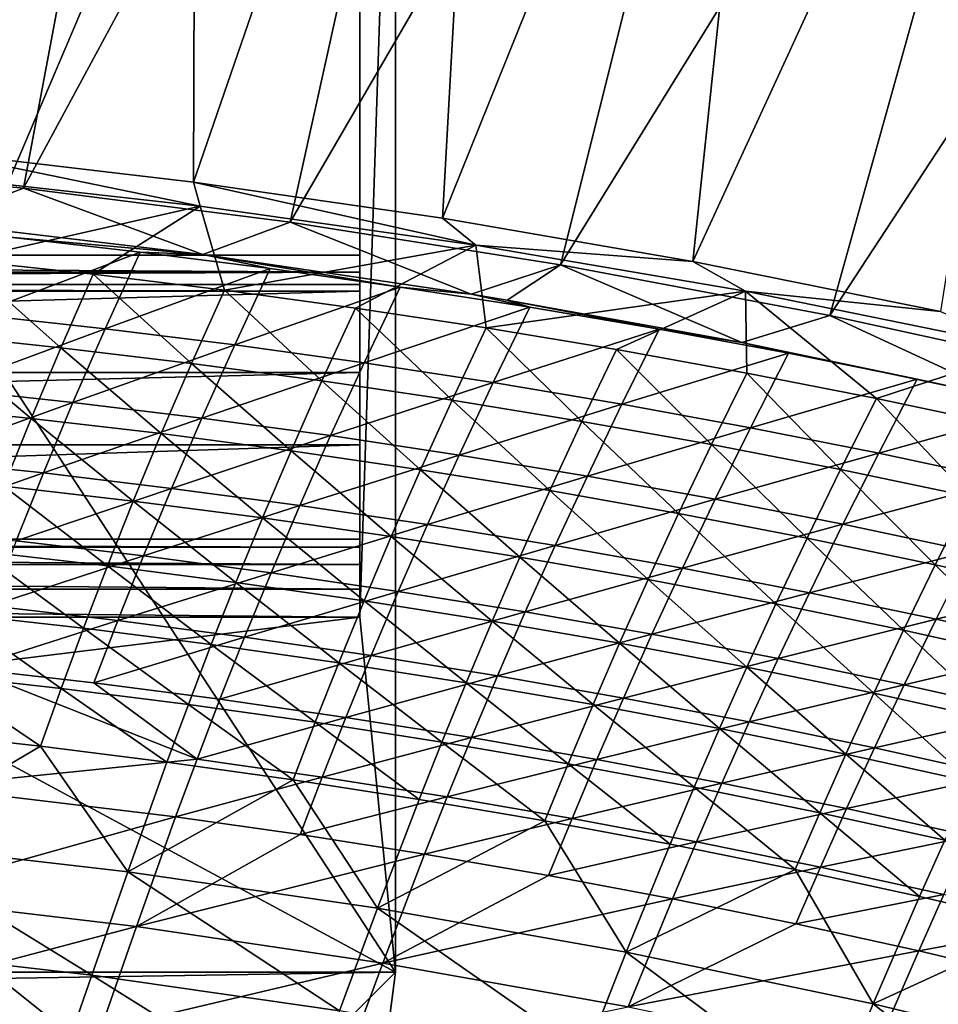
# Model space of a CAD drawing. Header units: metres. Extents: x 0 to 1400, y -1400 to 0.
# Tile 299 of 346: x 927 to 979, y -110 to -55. Entities that reach past the tile are written whole.
import ezdxf

# ---------------------------------------------------------------- set-up
doc = ezdxf.new("R2010")
doc.units = ezdxf.units.M

msp = doc.modelspace()

# ---------------------------------------------------------------- linework, layer by layer
at = {"layer": 'None'}
for points in [[(937.135986, -13.399446, -3), (922.575256, -62.424107, -32.129532), (920.514526, -11.734218, -3)], [(911.868896, -62.922958, -29.544449), (936.909119, -14.152548), (920.306152, -12.493163)], [(936.972961, -64.114769, -32.129433), (922.575256, -62.424107, -32.129532), (937.135986, -13.399446, -3)], [(953.703369, -15.536713, -3), (936.972961, -64.114769, -32.129433), (937.135986, -13.399446, -3)], [(911.868896, -62.922958, -29.544449), (927.467468, -64.455734, -29.544348), (936.909119, -14.152548)], [(927.467468, -64.455734, -29.544348), (953.458191, -16.283445), (936.909119, -14.152548)], [(950.874939, -66.133293, -32.129333), (936.972961, -64.114769, -32.129433), (953.703369, -15.536713, -3)], [(970.201721, -18.153755, -3), (950.874939, -66.133293, -32.129333), (953.703369, -15.536713, -3)], [(927.467468, -64.455734, -29.544348), (942.374451, -66.361099, -29.544243), (953.458191, -16.283445)], [(942.374451, -66.361099, -29.544243), (969.938416, -18.893616), (953.458191, -16.283445)], [(964.867859, -68.556343, -32.129227), (950.874939, -66.133293, -32.129333), (970.201721, -18.153755, -3)], [(986.615417, -21.257874, -3), (964.867859, -68.556343, -32.129227), (970.201721, -18.153755, -3)], [(942.374451, -66.361099, -29.544243), (957.481506, -68.742455, -29.54413), (969.938416, -18.893616)], [(957.481506, -68.742455, -29.54413), (986.334167, -21.99036), (969.938416, -18.893616)], [(978.711731, -71.346375, -32.129116), (964.867859, -68.556343, -32.129227), (986.615417, -21.257874, -3)], [(957.481506, -68.742455, -29.54413), (972.526062, -71.573654, -29.544014), (986.334167, -21.99036)], [(972.526062, -71.573654, -29.544014), (1002.628906, -25.58049), (986.334167, -21.99036)], [(972.526062, -71.573654, -29.544014), (986.843689, -74.702553, -29.5439), (1002.628906, -25.58049)], [(922.575256, -62.424107, -32.129532), (937.34552, -65.459076, -32.844788), (922.584106, -63.804264, -32.844315)], [(922.575256, -62.424107, -32.129532), (936.972961, -64.114769, -32.129433), (937.34552, -65.459076, -32.844788)], [(911.868896, -62.922958, -29.544449), (922.437561, -66.378212, -30.959003), (927.467468, -64.455734, -29.544348)], [(922.584106, -63.804264, -32.844315), (937.34552, -65.459076, -32.844788), (924.019775, -68.472237, -60.654423)], [(936.972961, -64.114769, -32.129433), (952.74762, -67.634033, -32.845264), (937.34552, -65.459076, -32.844788)], [(936.972961, -64.114769, -32.129433), (950.874939, -66.133293, -32.129333), (952.74762, -67.634033, -32.845264)], [(922.437561, -66.378212, -30.959003), (937.489136, -68.164604, -30.957609), (927.467468, -64.455734, -29.544348)], [(927.467468, -64.455734, -29.544348), (937.489136, -68.164604, -30.957609), (942.374451, -66.361099, -29.544243)], [(937.34552, -65.459076, -32.844788), (931.367004, -69.265724, -60.653202), (924.019775, -68.472237, -60.654423)], [(931.367004, -69.265724, -60.653202), (937.34552, -65.459076, -32.844788), (938.701111, -70.161659, -60.651997)], [(937.34552, -65.459076, -32.844788), (952.74762, -67.634033, -32.845264), (938.701111, -70.161659, -60.651997)], [(922.437561, -66.378212, -30.959003), (926.711609, -67.200882, -32.349281), (937.489136, -68.164604, -30.957609)], [(937.489136, -68.164604, -30.957609), (952.485901, -70.389977, -30.955904), (942.374451, -66.361099, -29.544243)], [(942.374451, -66.361099, -29.544243), (952.485901, -70.389977, -30.955904), (957.481506, -68.742455, -29.54413)], [(950.874939, -66.133293, -32.129333), (964.867859, -68.556343, -32.129227), (952.74762, -67.634033, -32.845264)], [(933.991455, -68.026733, -32.349415), (926.711609, -67.200882, -32.349281), (924.791443, -71.515297, -60.180077)], [(926.711609, -67.200882, -32.349281), (933.991455, -68.026733, -32.349415), (937.489136, -68.164604, -30.957609)], [(938.701111, -70.161659, -60.651997), (952.74762, -67.634033, -32.845264), (946.020935, -71.161072, -60.650799)], [(952.74762, -67.634033, -32.845264), (953.325012, -72.264992, -60.649612), (946.020935, -71.161072, -60.650799)], [(952.74762, -67.634033, -32.845264), (964.867859, -68.556343, -32.129227), (967.81897, -70.220451, -32.845451)], [(952.74762, -67.634033, -32.845264), (967.81897, -70.220451, -32.845451), (953.325012, -72.264992, -60.649612)], [(932.03833, -72.316689, -60.178883), (933.991455, -68.026733, -32.349415), (924.791443, -71.515297, -60.180077)], [(933.991455, -68.026733, -32.349415), (932.03833, -72.316689, -60.178883), (941.261414, -68.953407, -32.349556)], [(937.489136, -68.164604, -30.957609), (933.991455, -68.026733, -32.349415), (941.261414, -68.953407, -32.349556)], [(952.485901, -70.389977, -30.955904), (937.489136, -68.164604, -30.957609), (948.519714, -69.981796, -32.349701)], [(937.489136, -68.164604, -30.957609), (941.261414, -68.953407, -32.349556), (948.519714, -69.981796, -32.349701)], [(924.019775, -68.472237, -60.654423), (929.565247, -73.379349, -88.50087), (922.252563, -72.607719, -88.503578)], [(924.019775, -68.472237, -60.654423), (931.367004, -69.265724, -60.653202), (929.565247, -73.379349, -88.50087)], [(952.485901, -70.389977, -30.955904), (954.49884, -70.723083, -30.95565), (957.481506, -68.742455, -29.54413)], [(957.481506, -68.742455, -29.54413), (954.49884, -70.723083, -30.95565), (967.599976, -73.092377, -30.953892)], [(957.481506, -68.742455, -29.54413), (967.599976, -73.092377, -30.953892), (972.526062, -71.573654, -29.544014)], [(964.867859, -68.556343, -32.129227), (978.711731, -71.346375, -32.129116), (967.81897, -70.220451, -32.845451)], [(931.367004, -69.265724, -60.653202), (936.86499, -74.253105, -88.498169), (929.565247, -73.379349, -88.50087)], [(931.367004, -69.265724, -60.653202), (938.701111, -70.161659, -60.651997), (936.86499, -74.253105, -88.498169)], [(941.261414, -68.953407, -32.349556), (932.03833, -72.316689, -60.178883), (939.275513, -73.218552, -60.177692)], [(948.519714, -69.981796, -32.349701), (941.261414, -68.953407, -32.349556), (939.275513, -73.218552, -60.177692)], [(938.701111, -70.161659, -60.651997), (944.150635, -75.230034, -88.495491), (936.86499, -74.253105, -88.498169)], [(938.701111, -70.161659, -60.651997), (946.020935, -71.161072, -60.650799), (944.150635, -75.230034, -88.495491)], [(948.519714, -69.981796, -32.349701), (939.275513, -73.218552, -60.177692), (946.501343, -74.221809, -60.176514)], [(955.764587, -71.112793, -32.349857), (948.519714, -69.981796, -32.349701), (946.501343, -74.221809, -60.176514)], [(952.485901, -70.389977, -30.955904), (948.519714, -69.981796, -32.349701), (955.764587, -71.112793, -32.349857)], [(954.49884, -70.723083, -30.95565), (952.485901, -70.389977, -30.955904), (955.764587, -71.112793, -32.349857)], [(967.81897, -70.220451, -32.845451), (960.612122, -73.474457, -60.648441), (953.325012, -72.264992, -60.649612)], [(967.81897, -70.220451, -32.845451), (967.880981, -74.790489, -60.647285), (960.612122, -73.474457, -60.648441)], [(967.81897, -70.220451, -32.845451), (978.711731, -71.346375, -32.129116), (983.623474, -73.4384, -32.845348)], [(983.623474, -73.4384, -32.845348), (975.130188, -76.214142, -60.646145), (967.81897, -70.220451, -32.845451)], [(975.130188, -76.214142, -60.646145), (967.880981, -74.790489, -60.647285), (967.81897, -70.220451, -32.845451)], [(967.599976, -73.092377, -30.953892), (954.49884, -70.723083, -30.95565), (962.994202, -72.347267, -32.350018)], [(954.49884, -70.723083, -30.95565), (955.764587, -71.112793, -32.349857), (962.994202, -72.347267, -32.350018)], [(923.026489, -75.650352, -88.047272), (932.03833, -72.316689, -60.178883), (924.791443, -71.515297, -60.180077)], [(946.020935, -71.161072, -60.650799), (951.420715, -76.311172, -88.492821), (944.150635, -75.230034, -88.495491)], [(946.020935, -71.161072, -60.650799), (953.325012, -72.264992, -60.649612), (951.420715, -76.311172, -88.492821)], [(955.764587, -71.112793, -32.349857), (946.501343, -74.221809, -60.176514), (953.713867, -75.327339, -60.175346)], [(962.994202, -72.347267, -32.350018), (955.764587, -71.112793, -32.349857), (953.713867, -75.327339, -60.175346)], [(967.599976, -73.092377, -30.953892), (982.622009, -76.244377, -30.9517), (972.526062, -71.573654, -29.544014)], [(972.526062, -71.573654, -29.544014), (982.622009, -76.244377, -30.9517), (986.843689, -74.702553, -29.5439)], [(920.629639, -76.572983, -116.381935), (922.252563, -72.607719, -88.503578), (927.906738, -77.325417, -116.378075)], [(922.252563, -72.607719, -88.503578), (929.565247, -73.379349, -88.50087), (927.906738, -77.325417, -116.378075)], [(932.03833, -72.316689, -60.178883), (923.026489, -75.650352, -88.047272), (930.239014, -76.430168, -88.044449)], [(939.275513, -73.218552, -60.177692), (932.03833, -72.316689, -60.178883), (930.239014, -76.430168, -88.044449)], [(953.325012, -72.264992, -60.649612), (958.674011, -77.497559, -88.490181), (951.420715, -76.311172, -88.492821)], [(953.325012, -72.264992, -60.649612), (960.612122, -73.474457, -60.648441), (958.674011, -77.497559, -88.490181)], [(953.713867, -75.327339, -60.175346), (960.911377, -76.536041, -60.174191), (962.994202, -72.347267, -32.350018)], [(960.911377, -76.536041, -60.174191), (970.206604, -73.686096, -32.350185), (962.994202, -72.347267, -32.350018)], [(962.994202, -72.347267, -32.350018), (970.206604, -73.686096, -32.350185), (967.599976, -73.092377, -30.953892)], [(970.206604, -73.686096, -32.350185), (977.400024, -75.130157, -32.350361), (967.599976, -73.092377, -30.953892)], [(967.599976, -73.092377, -30.953892), (977.400024, -75.130157, -32.350361), (982.622009, -76.244377, -30.9517)], [(927.906738, -77.325417, -116.378075), (929.565247, -73.379349, -88.50087), (935.171143, -78.17968, -116.374222)], [(929.565247, -73.379349, -88.50087), (936.86499, -74.253105, -88.498169), (935.171143, -78.17968, -116.374222)], [(939.275513, -73.218552, -60.177692), (930.239014, -76.430168, -88.044449), (937.442078, -77.310143, -88.041634)], [(946.501343, -74.221809, -60.176514), (939.275513, -73.218552, -60.177692), (937.442078, -77.310143, -88.041634)], [(960.612122, -73.474457, -60.648441), (965.909119, -78.790253, -88.487564), (958.674011, -77.497559, -88.490181)], [(967.880981, -74.790489, -60.647285), (965.909119, -78.790253, -88.487564), (960.612122, -73.474457, -60.648441)], [(970.206604, -73.686096, -32.350185), (960.911377, -76.536041, -60.174191), (968.091858, -77.848793, -60.173046)], [(977.400024, -75.130157, -32.350361), (970.206604, -73.686096, -32.350185), (968.091858, -77.848793, -60.173046)], [(982.358521, -77.746429, -60.645023), (975.130188, -76.214142, -60.646145), (983.623474, -73.4384, -32.845348)], [(935.171143, -78.17968, -116.374222), (936.86499, -74.253105, -88.498169), (942.421509, -79.136826, -116.370399)], [(936.86499, -74.253105, -88.498169), (944.150635, -75.230034, -88.495491), (942.421509, -79.136826, -116.370399)], [(946.501343, -74.221809, -60.176514), (937.442078, -77.310143, -88.041634), (944.63385, -78.291199, -88.038826)], [(953.713867, -75.327339, -60.175346), (946.501343, -74.221809, -60.176514), (944.63385, -78.291199, -88.038826)], [(965.909119, -78.790253, -88.487564), (967.880981, -74.790489, -60.647285), (973.124817, -80.190285, -88.48497)], [(967.880981, -74.790489, -60.647285), (975.130188, -76.214142, -60.646145), (973.124817, -80.190285, -88.48497)], [(942.421509, -79.136826, -116.370399), (944.150635, -75.230034, -88.495491), (949.656433, -80.197906, -116.3666)], [(944.150635, -75.230034, -88.495491), (951.420715, -76.311172, -88.492821), (949.656433, -80.197906, -116.3666)], [(944.63385, -78.291199, -88.038826), (951.8125, -79.374229, -88.036018), (953.713867, -75.327339, -60.175346)], [(951.8125, -79.374229, -88.036018), (960.911377, -76.536041, -60.174191), (953.713867, -75.327339, -60.175346)], [(968.091858, -77.848793, -60.173046), (975.25354, -79.266495, -60.171913), (977.400024, -75.130157, -32.350361)], [(975.25354, -79.266495, -60.171913), (984.572571, -76.680321, -32.35054), (977.400024, -75.130157, -32.350361)], [(977.400024, -75.130157, -32.350361), (984.572571, -76.680321, -32.35054), (982.622009, -76.244377, -30.9517)], [(930.239014, -76.430168, -88.044449), (923.026489, -75.650352, -88.047272), (921.404907, -79.614792, -115.942528)], [(930.239014, -76.430168, -88.044449), (921.404907, -79.614792, -115.942528), (928.582031, -80.375694, -115.938461)], [(937.442078, -77.310143, -88.041634), (930.239014, -76.430168, -88.044449), (928.582031, -80.375694, -115.938461)], [(949.656433, -80.197906, -116.3666), (951.420715, -76.311172, -88.492821), (956.874695, -81.363968, -116.362823)], [(951.420715, -76.311172, -88.492821), (958.674011, -77.497559, -88.490181), (956.874695, -81.363968, -116.362823)], [(973.124817, -80.190285, -88.48497), (975.130188, -76.214142, -60.646145), (980.319763, -81.698708, -88.482414)], [(975.130188, -76.214142, -60.646145), (982.358521, -77.746429, -60.645023), (980.319763, -81.698708, -88.482414)], [(927.906738, -77.325417, -116.378075), (926.379456, -81.113052, -144.280396), (920.629639, -76.572983, -116.381935)], [(960.911377, -76.536041, -60.174191), (951.8125, -79.374229, -88.036018), (958.976257, -80.560143, -88.033226)], [(968.091858, -77.848793, -60.173046), (960.911377, -76.536041, -60.174191), (958.976257, -80.560143, -88.033226)], [(975.25354, -79.266495, -60.171913), (982.394531, -80.790039, -60.170795), (984.572571, -76.680321, -32.35054)], [(927.906738, -77.325417, -116.378075), (933.607788, -81.95018, -144.275711), (926.379456, -81.113052, -144.280396)], [(933.607788, -81.95018, -144.275711), (927.906738, -77.325417, -116.378075), (935.171143, -78.17968, -116.374222)], [(937.442078, -77.310143, -88.041634), (928.582031, -80.375694, -115.938461), (935.749756, -81.236465, -115.93438)], [(944.63385, -78.291199, -88.038826), (937.442078, -77.310143, -88.041634), (935.749756, -81.236465, -115.93438)], [(956.874695, -81.363968, -116.362823), (958.674011, -77.497559, -88.490181), (964.07489, -82.636063, -116.359085)], [(958.674011, -77.497559, -88.490181), (965.909119, -78.790253, -88.487564), (964.07489, -82.636063, -116.359085)], [(958.976257, -80.560143, -88.033226), (966.123169, -81.849823, -88.030441), (968.091858, -77.848793, -60.173046)], [(966.123169, -81.849823, -88.030441), (975.25354, -79.266495, -60.171913), (968.091858, -77.848793, -60.173046)], [(940.822144, -82.889923, -144.271072), (933.607788, -81.95018, -144.275711), (935.171143, -78.17968, -116.374222)], [(935.171143, -78.17968, -116.374222), (942.421509, -79.136826, -116.370399), (940.822144, -82.889923, -144.271072)], [(935.749756, -81.236465, -115.93438), (942.906311, -82.198036, -115.930305), (944.63385, -78.291199, -88.038826)], [(942.906311, -82.198036, -115.930305), (951.8125, -79.374229, -88.036018), (944.63385, -78.291199, -88.038826)], [(942.421509, -79.136826, -116.370399), (948.021179, -83.933334, -144.266449), (940.822144, -82.889923, -144.271072)], [(948.021179, -83.933334, -144.266449), (942.421509, -79.136826, -116.370399), (949.656433, -80.197906, -116.3666)], [(964.07489, -82.636063, -116.359085), (965.909119, -78.790253, -88.487564), (971.255737, -84.015244, -116.355385)], [(965.909119, -78.790253, -88.487564), (973.124817, -80.190285, -88.48497), (971.255737, -84.015244, -116.355385)], [(928.582031, -80.375694, -115.938461), (921.404907, -79.614792, -115.942528), (919.914307, -83.418159, -143.861557)], [(951.8125, -79.374229, -88.036018), (942.906311, -82.198036, -115.930305), (950.049866, -83.261307, -115.926239)], [(958.976257, -80.560143, -88.033226), (951.8125, -79.374229, -88.036018), (950.049866, -83.261307, -115.926239)], [(973.251343, -83.244179, -88.027679), (975.25354, -79.266495, -60.171913), (966.123169, -81.849823, -88.030441)], [(982.394531, -80.790039, -60.170795), (975.25354, -79.266495, -60.171913), (973.251343, -83.244179, -88.027679)], [(955.203552, -85.081467, -144.261871), (948.021179, -83.933334, -144.266449), (949.656433, -80.197906, -116.3666)], [(949.656433, -80.197906, -116.3666), (956.874695, -81.363968, -116.362823), (955.203552, -85.081467, -144.261871)], [(971.255737, -84.015244, -116.355385), (973.124817, -80.190285, -88.48497), (978.415894, -85.502556, -116.35173)], [(973.124817, -80.190285, -88.48497), (980.319763, -81.698708, -88.482414), (978.415894, -85.502556, -116.35173)], [(928.582031, -80.375694, -115.938461), (919.914307, -83.418159, -143.861557), (927.055359, -84.162476, -143.856598)], [(935.749756, -81.236465, -115.93438), (928.582031, -80.375694, -115.938461), (927.055359, -84.162476, -143.856598)], [(950.049866, -83.261307, -115.926239), (957.178589, -84.427177, -115.922188), (958.976257, -80.560143, -88.033226)], [(957.178589, -84.427177, -115.922188), (966.123169, -81.849823, -88.030441), (958.976257, -80.560143, -88.033226)], [(980.35907, -84.744095, -88.024933), (982.394531, -80.790039, -60.170795), (973.251343, -83.244179, -88.027679)], [(926.379456, -81.113052, -144.280396), (932.162781, -85.573547, -172.198837), (924.970764, -84.751572, -172.204163)], [(933.607788, -81.95018, -144.275711), (932.162781, -85.573547, -172.198837), (926.379456, -81.113052, -144.280396)], [(927.055359, -84.162476, -143.856598), (934.187012, -85.006401, -143.851639), (935.749756, -81.236465, -115.93438)], [(934.187012, -85.006401, -143.851639), (942.906311, -82.198036, -115.930305), (935.749756, -81.236465, -115.93438)], [(956.874695, -81.363968, -116.362823), (962.36792, -86.335365, -144.257324), (955.203552, -85.081467, -144.261871)], [(956.874695, -81.363968, -116.362823), (964.07489, -82.636063, -116.359085), (962.36792, -86.335365, -144.257324)], [(939.340759, -86.497894, -172.193527), (932.162781, -85.573547, -172.198837), (933.607788, -81.95018, -144.275711)], [(939.340759, -86.497894, -172.193527), (933.607788, -81.95018, -144.275711), (940.822144, -82.889923, -144.271072)], [(966.123169, -81.849823, -88.030441), (957.178589, -84.427177, -115.922188), (964.290527, -85.696556, -115.918144)], [(973.251343, -83.244179, -88.027679), (966.123169, -81.849823, -88.030441), (964.290527, -85.696556, -115.918144)], [(978.415894, -85.502556, -116.35173), (980.319763, -81.698708, -88.482414), (985.554077, -87.099052, -116.348114)], [(942.906311, -82.198036, -115.930305), (934.187012, -85.006401, -143.851639), (941.307556, -85.950874, -143.84668)], [(950.049866, -83.261307, -115.926239), (942.906311, -82.198036, -115.930305), (941.307556, -85.950874, -143.84668)], [(946.503479, -87.52565, -172.188263), (939.340759, -86.497894, -172.193527), (940.822144, -82.889923, -144.271072)], [(940.822144, -82.889923, -144.271072), (948.021179, -83.933334, -144.266449), (946.503479, -87.52565, -172.188263)], [(962.36792, -86.335365, -144.257324), (964.07489, -82.636063, -116.359085), (969.513, -87.696098, -144.252838)], [(964.07489, -82.636063, -116.359085), (971.255737, -84.015244, -116.355385), (969.513, -87.696098, -144.252838)], [(941.307556, -85.950874, -143.84668), (948.415161, -86.99678, -143.841721), (950.049866, -83.261307, -115.926239)], [(948.415161, -86.99678, -143.841721), (957.178589, -84.427177, -115.922188), (950.049866, -83.261307, -115.926239)], [(973.251343, -83.244179, -88.027679), (964.290527, -85.696556, -115.918144), (971.383911, -87.07032, -115.914124)], [(980.35907, -84.744095, -88.024933), (973.251343, -83.244179, -88.027679), (971.383911, -87.07032, -115.914124)], [(925.64679, -87.799973, -171.79567), (934.187012, -85.006401, -143.851639), (927.055359, -84.162476, -143.856598)], [(948.021179, -83.933334, -144.266449), (953.649536, -88.657875, -172.183044), (946.503479, -87.52565, -172.188263)], [(953.649536, -88.657875, -172.183044), (948.021179, -83.933334, -144.266449), (955.203552, -85.081467, -144.261871)], [(969.513, -87.696098, -144.252838), (971.255737, -84.015244, -116.355385), (976.637451, -89.164711, -144.248383)], [(971.255737, -84.015244, -116.355385), (978.415894, -85.502556, -116.35173), (976.637451, -89.164711, -144.248383)], [(924.970764, -84.751572, -172.204163), (930.824036, -89.059036, -200.140656), (923.668335, -88.250542, -200.146484)], [(932.162781, -85.573547, -172.198837), (930.824036, -89.059036, -200.140656), (924.970764, -84.751572, -172.204163)], [(957.178589, -84.427177, -115.922188), (948.415161, -86.99678, -143.841721), (955.507935, -88.145027, -143.836792)], [(964.290527, -85.696556, -115.918144), (957.178589, -84.427177, -115.922188), (955.507935, -88.145027, -143.836792)], [(971.383911, -87.07032, -115.914124), (978.456848, -88.549385, -115.910133), (980.35907, -84.744095, -88.024933)], [(980.35907, -84.744095, -88.024933), (978.456848, -88.549385, -115.910133), (987.444336, -86.350479, -88.022209)], [(934.187012, -85.006401, -143.851639), (925.64679, -87.799973, -171.79567), (932.742065, -88.629051, -171.790009)], [(941.307556, -85.950874, -143.84668), (934.187012, -85.006401, -143.851639), (932.742065, -88.629051, -171.790009)], [(960.777649, -89.895622, -172.177872), (953.649536, -88.657875, -172.183044), (955.203552, -85.081467, -144.261871)], [(955.203552, -85.081467, -144.261871), (962.36792, -86.335365, -144.257324), (960.777649, -89.895622, -172.177872)], [(930.824036, -89.059036, -200.140656), (932.162781, -85.573547, -172.198837), (937.965759, -89.969643, -200.134857)], [(932.162781, -85.573547, -172.198837), (939.340759, -86.497894, -172.193527), (937.965759, -89.969643, -200.134857)], [(964.290527, -85.696556, -115.918144), (955.507935, -88.145027, -143.836792), (962.584045, -89.3965, -143.831863)], [(971.383911, -87.07032, -115.914124), (964.290527, -85.696556, -115.918144), (962.584045, -89.3965, -143.831863)], [(976.637451, -89.164711, -144.248383), (978.415894, -85.502556, -116.35173), (983.739929, -90.742256, -144.244003)], [(978.415894, -85.502556, -116.35173), (985.554077, -87.099052, -116.348114), (983.739929, -90.742256, -144.244003)], [(932.742065, -88.629051, -171.790009), (939.826233, -89.558434, -171.784348), (941.307556, -85.950874, -143.84668)], [(939.826233, -89.558434, -171.784348), (948.415161, -86.99678, -143.841721), (941.307556, -85.950874, -143.84668)], [(962.36792, -86.335365, -144.257324), (967.886414, -91.239944, -172.172745), (960.777649, -89.895622, -172.177872)], [(969.513, -87.696098, -144.252838), (967.886414, -91.239944, -172.172745), (962.36792, -86.335365, -144.257324)], [(987.444336, -86.350479, -88.022209), (978.456848, -88.549385, -115.910133), (985.507446, -90.134651, -115.906166)], [(937.965759, -89.969643, -200.134857), (939.340759, -86.497894, -172.193527), (945.092102, -90.983421, -200.129105)], [(945.092102, -90.983421, -200.129105), (939.340759, -86.497894, -172.193527), (946.503479, -87.52565, -172.188263)], [(948.415161, -86.99678, -143.841721), (939.826233, -89.558434, -171.784348), (946.8974, -90.588997, -171.778687)], [(955.507935, -88.145027, -143.836792), (948.415161, -86.99678, -143.841721), (946.8974, -90.588997, -171.778687)], [(969.641602, -90.752106, -143.826981), (971.383911, -87.07032, -115.914124), (962.584045, -89.3965, -143.831863)], [(978.456848, -88.549385, -115.910133), (971.383911, -87.07032, -115.914124), (969.641602, -90.752106, -143.826981)], [(932.742065, -88.629051, -171.790009), (925.64679, -87.799973, -171.79567), (924.344177, -91.297729, -199.752319)], [(952.201843, -92.101418, -200.123383), (945.092102, -90.983421, -200.129105), (946.503479, -87.52565, -172.188263)], [(946.503479, -87.52565, -172.188263), (953.649536, -88.657875, -172.183044), (952.201843, -92.101418, -200.123383)], [(974.974548, -92.691895, -172.167679), (967.886414, -91.239944, -172.172745), (969.513, -87.696098, -144.252838)], [(976.637451, -89.164711, -144.248383), (974.974548, -92.691895, -172.167679), (969.513, -87.696098, -144.252838)], [(923.668335, -88.250542, -200.146484), (929.57959, -92.415947, -228.098465), (922.459778, -91.619629, -228.10463)], [(930.824036, -89.059036, -200.140656), (929.57959, -92.415947, -228.098465), (923.668335, -88.250542, -200.146484)], [(955.507935, -88.145027, -143.836792), (946.8974, -90.588997, -171.778687), (953.953796, -91.721649, -171.773056)], [(962.584045, -89.3965, -143.831863), (955.507935, -88.145027, -143.836792), (953.953796, -91.721649, -171.773056)], [(976.678711, -92.212738, -143.822113), (978.456848, -88.549385, -115.910133), (969.641602, -90.752106, -143.826981)], [(978.456848, -88.549385, -115.910133), (976.678711, -92.212738, -143.822113), (985.507446, -90.134651, -115.906166)], [(924.344177, -91.297729, -199.752319), (931.403076, -92.113609, -199.746124), (932.742065, -88.629051, -171.790009)], [(936.685425, -93.314148, -228.092346), (929.57959, -92.415947, -228.098465), (930.824036, -89.059036, -200.140656)], [(930.824036, -89.059036, -200.140656), (937.965759, -89.969643, -200.134857), (936.685425, -93.314148, -228.092346)], [(931.403076, -92.113609, -199.746124), (939.826233, -89.558434, -171.784348), (932.742065, -88.629051, -171.790009)], [(953.649536, -88.657875, -172.183044), (959.293518, -93.324684, -200.117722), (952.201843, -92.101418, -200.123383)], [(959.293518, -93.324684, -200.117722), (953.649536, -88.657875, -172.183044), (960.777649, -89.895622, -172.177872)], [(939.826233, -89.558434, -171.784348), (931.403076, -92.113609, -199.746124), (938.450806, -93.029564, -199.739914)], [(946.8974, -90.588997, -171.778687), (939.826233, -89.558434, -171.784348), (938.450806, -93.029564, -199.739914)], [(962.584045, -89.3965, -143.831863), (953.953796, -91.721649, -171.773056), (960.993469, -92.957268, -171.767441)], [(969.641602, -90.752106, -143.826981), (962.584045, -89.3965, -143.831863), (960.993469, -92.957268, -171.767441)], [(982.04071, -94.252525, -172.162689), (974.974548, -92.691895, -172.167679), (976.637451, -89.164711, -144.248383)], [(983.739929, -90.742256, -144.244003), (982.04071, -94.252525, -172.162689), (976.637451, -89.164711, -144.248383)], [(937.965759, -89.969643, -200.134857), (943.775818, -94.315277, -228.086258), (936.685425, -93.314148, -228.092346)], [(937.965759, -89.969643, -200.134857), (945.092102, -90.983421, -200.129105), (943.775818, -94.315277, -228.086258)], [(966.365906, -94.654274, -200.112122), (959.293518, -93.324684, -200.117722), (960.777649, -89.895622, -172.177872)], [(960.777649, -89.895622, -172.177872), (967.886414, -91.239944, -172.172745), (966.365906, -94.654274, -200.112122)], [(985.507446, -90.134651, -115.906166), (976.678711, -92.212738, -143.822113), (983.693604, -93.779289, -143.817291)], [(946.8974, -90.588997, -171.778687), (938.450806, -93.029564, -199.739914), (945.485596, -94.046463, -199.733719)], [(953.953796, -91.721649, -171.773056), (946.8974, -90.588997, -171.778687), (945.485596, -94.046463, -199.733719)], [(969.641602, -90.752106, -143.826981), (960.993469, -92.957268, -171.767441), (968.014648, -94.296745, -171.761856)], [(976.678711, -92.212738, -143.822113), (969.641602, -90.752106, -143.826981), (968.014648, -94.296745, -171.761856)], [(922.00769, -97.912437, -255.70549), (937.169922, -96.373177, -227.710114), (924.344177, -91.297729, -199.752319)], [(937.169922, -96.373177, -227.710114), (931.403076, -92.113609, -199.746124), (924.344177, -91.297729, -199.752319)], [(945.092102, -90.983421, -200.129105), (950.849548, -95.42038, -228.080231), (943.775818, -94.315277, -228.086258)], [(950.849548, -95.42038, -228.080231), (945.092102, -90.983421, -200.129105), (952.201843, -92.101418, -200.123383)], [(967.886414, -91.239944, -172.172745), (973.417542, -96.09124, -200.106583), (966.365906, -94.654274, -200.112122)], [(967.886414, -91.239944, -172.172745), (974.974548, -92.691895, -172.167679), (973.417542, -96.09124, -200.106583)], [(922.459778, -91.619629, -228.10463), (928.417419, -95.653625, -256.06955), (921.332642, -94.868484, -256.075867)], [(929.57959, -92.415947, -228.098465), (928.417419, -95.653625, -256.06955), (922.459778, -91.619629, -228.10463)], [(953.953796, -91.721649, -171.773056), (945.485596, -94.046463, -199.733719), (952.505493, -95.165199, -199.727539)], [(960.993469, -92.957268, -171.767441), (953.953796, -91.721649, -171.773056), (952.505493, -95.165199, -199.727539)], [(928.417419, -95.653625, -256.06955), (929.57959, -92.415947, -228.098465), (935.488098, -96.540398, -256.063293)], [(929.57959, -92.415947, -228.098465), (936.685425, -93.314148, -228.092346), (935.488098, -96.540398, -256.063293)], [(938.450806, -93.029564, -199.739914), (931.403076, -92.113609, -199.746124), (937.169922, -96.373177, -227.710114)], [(957.905151, -96.630501, -228.074249), (950.849548, -95.42038, -228.080231), (952.201843, -92.101418, -200.123383)], [(952.201843, -92.101418, -200.123383), (959.293518, -93.324684, -200.117722), (957.905151, -96.630501, -228.074249)], [(968.014648, -94.296745, -171.761856), (975.015381, -95.740982, -171.756302), (976.678711, -92.212738, -143.822113)], [(976.678711, -92.212738, -143.822113), (975.015381, -95.740982, -171.756302), (983.693604, -93.779289, -143.817291)], [(960.993469, -92.957268, -171.767441), (952.505493, -95.165199, -199.727539), (959.508667, -96.386642, -199.72139)], [(968.014648, -94.296745, -171.761856), (960.993469, -92.957268, -171.767441), (959.508667, -96.386642, -199.72139)], [(973.417542, -96.09124, -200.106583), (974.974548, -92.691895, -172.167679), (980.447205, -97.636627, -200.10112)], [(974.974548, -92.691895, -172.167679), (982.04071, -94.252525, -172.162689), (980.447205, -97.636627, -200.10112)], [(935.488098, -96.540398, -256.063293), (936.685425, -93.314148, -228.092346), (942.543335, -97.529861, -256.057068)], [(936.685425, -93.314148, -228.092346), (943.775818, -94.315277, -228.086258), (942.543335, -97.529861, -256.057068)], [(945.485596, -94.046463, -199.733719), (938.450806, -93.029564, -199.739914), (937.169922, -96.373177, -227.710114)], [(959.293518, -93.324684, -200.117722), (964.941284, -97.946686, -228.068329), (957.905151, -96.630501, -228.074249)], [(964.941284, -97.946686, -228.068329), (959.293518, -93.324684, -200.117722), (966.365906, -94.654274, -200.112122)], [(945.485596, -94.046463, -199.733719), (937.169922, -96.373177, -227.710114), (944.168579, -97.377747, -227.703598)], [(952.505493, -95.165199, -199.727539), (945.485596, -94.046463, -199.733719), (944.168579, -97.377747, -227.703598)], [(983.693604, -93.779289, -143.817291), (975.015381, -95.740982, -171.756302), (981.993896, -97.290863, -171.750793)], [(943.775818, -94.315277, -228.086258), (949.581726, -98.623055, -256.050903), (942.543335, -97.529861, -256.057068)], [(943.775818, -94.315277, -228.086258), (950.849548, -95.42038, -228.080231), (949.581726, -98.623055, -256.050903)], [(966.493286, -97.711685, -199.715271), (968.014648, -94.296745, -171.761856), (959.508667, -96.386642, -199.72139)], [(971.956726, -99.369995, -228.062469), (964.941284, -97.946686, -228.068329), (966.365906, -94.654274, -200.112122)], [(966.365906, -94.654274, -200.112122), (973.417542, -96.09124, -200.106583), (971.956726, -99.369995, -228.062469)], [(975.015381, -95.740982, -171.756302), (968.014648, -94.296745, -171.761856), (966.493286, -97.711685, -199.715271)], [(928.417419, -95.653625, -256.06955), (919.272888, -101.044228, -312.04538), (921.332642, -94.868484, -256.075867)], [(952.505493, -95.165199, -199.727539), (944.168579, -97.377747, -227.703598), (951.152283, -98.48391, -227.697098)], [(959.508667, -96.386642, -199.72139), (952.505493, -95.165199, -199.727539), (951.152283, -98.48391, -227.697098)], [(919.272888, -101.044228, -312.04538), (928.417419, -95.653625, -256.06955), (933.295898, -102.674126, -312.033417)], [(928.417419, -95.653625, -256.06955), (935.488098, -96.540398, -256.063293), (933.295898, -102.674126, -312.033417)], [(950.849548, -95.42038, -228.080231), (956.601929, -99.821014, -256.0448), (949.581726, -98.623055, -256.050903)], [(956.601929, -99.821014, -256.0448), (950.849548, -95.42038, -228.080231), (957.905151, -96.630501, -228.074249)], [(973.457458, -99.141205, -199.709183), (975.015381, -95.740982, -171.756302), (966.493286, -97.711685, -199.715271)], [(975.015381, -95.740982, -171.756302), (973.457458, -99.141205, -199.709183), (981.993896, -97.290863, -171.750793)], [(973.417542, -96.09124, -200.106583), (978.949951, -100.901466, -228.056702), (971.956726, -99.369995, -228.062469)], [(973.417542, -96.09124, -200.106583), (980.447205, -97.636627, -200.10112), (978.949951, -100.901466, -228.056702)], [(935.971924, -99.598312, -255.6922), (937.169922, -96.373177, -227.710114), (922.00769, -97.912437, -255.70549)], [(935.488098, -96.540398, -256.063293), (942.543335, -97.529861, -256.057068), (933.295898, -102.674126, -312.033417)], [(944.168579, -97.377747, -227.703598), (937.169922, -96.373177, -227.710114), (935.971924, -99.598312, -255.6922)], [(959.508667, -96.386642, -199.72139), (951.152283, -98.48391, -227.697098), (958.119202, -99.69252, -227.690628)], [(963.6026, -101.124786, -256.038727), (956.601929, -99.821014, -256.0448), (957.905151, -96.630501, -228.074249)], [(957.905151, -96.630501, -228.074249), (964.941284, -97.946686, -228.068329), (963.6026, -101.124786, -256.038727)], [(966.493286, -97.711685, -199.715271), (959.508667, -96.386642, -199.72139), (958.119202, -99.69252, -227.690628)], [(944.168579, -97.377747, -227.703598), (935.971924, -99.598312, -255.6922), (942.935242, -100.591545, -255.685577)], [(951.152283, -98.48391, -227.697098), (944.168579, -97.377747, -227.703598), (942.935242, -100.591545, -255.685577)], [(981.993896, -97.290863, -171.750793), (973.457458, -99.141205, -199.709183), (980.399353, -100.676086, -199.703156)], [(919.947205, -104.084496, -311.69455), (935.971924, -99.598312, -255.6922), (922.00769, -97.912437, -255.70549)], [(942.543335, -97.529861, -256.057068), (947.255981, -104.712799, -312.021637), (933.295898, -102.674126, -312.033417)], [(942.543335, -97.529861, -256.057068), (949.581726, -98.623055, -256.050903), (947.255981, -104.712799, -312.021637)], [(966.493286, -97.711685, -199.715271), (958.119202, -99.69252, -227.690628), (965.067505, -101.004463, -227.684189)], [(964.941284, -97.946686, -228.068329), (970.582336, -102.535416, -256.032745), (963.6026, -101.124786, -256.038727)], [(970.582336, -102.535416, -256.032745), (964.941284, -97.946686, -228.068329), (971.956726, -99.369995, -228.062469)], [(973.457458, -99.141205, -199.709183), (966.493286, -97.711685, -199.715271), (965.067505, -101.004463, -227.684189)], [(951.152283, -98.48391, -227.697098), (942.935242, -100.591545, -255.685577), (949.883484, -101.686119, -255.67897)], [(958.119202, -99.69252, -227.690628), (951.152283, -98.48391, -227.697098), (949.883484, -101.686119, -255.67897)], [(949.581726, -98.623055, -256.050903), (956.601929, -99.821014, -256.0448), (947.255981, -104.712799, -312.021637)], [(933.778442, -105.729568, -311.682068), (935.971924, -99.598312, -255.6922), (919.947205, -104.084496, -311.69455)], [(942.935242, -100.591545, -255.685577), (935.971924, -99.598312, -255.6922), (933.778442, -105.729568, -311.682068)], [(965.067505, -101.004463, -227.684189), (971.995361, -102.420609, -227.67778), (973.457458, -99.141205, -199.709183)], [(977.539856, -104.05394, -256.026855), (970.582336, -102.535416, -256.032745), (971.956726, -99.369995, -228.062469)], [(971.956726, -99.369995, -228.062469), (978.949951, -100.901466, -228.056702), (977.539856, -104.05394, -256.026855)], [(973.457458, -99.141205, -199.709183), (971.995361, -102.420609, -227.67778), (980.399353, -100.676086, -199.703156)], [(956.601929, -99.821014, -256.0448), (961.142212, -107.16848, -312.010071), (947.255981, -104.712799, -312.021637)], [(958.119202, -99.69252, -227.690628), (949.883484, -101.686119, -255.67897), (956.81488, -102.882896, -255.672394)], [(961.142212, -107.16848, -312.010071), (956.601929, -99.821014, -256.0448), (963.6026, -101.124786, -256.038727)], [(965.067505, -101.004463, -227.684189), (958.119202, -99.69252, -227.690628), (956.81488, -102.882896, -255.672394)], [(949.883484, -101.686119, -255.67897), (942.935242, -100.591545, -255.685577), (933.778442, -105.729568, -311.682068)], [(980.399353, -100.676086, -199.703156), (971.995361, -102.420609, -227.67778), (978.900818, -103.941818, -227.671432)], [(917.389343, -106.855461, -368.026917), (919.272888, -101.044228, -312.04538), (931.295227, -108.443069, -368.016876)], [(919.272888, -101.044228, -312.04538), (933.295898, -102.674126, -312.033417), (931.295227, -108.443069, -368.016876)], [(963.727478, -104.182724, -255.665863), (965.067505, -101.004463, -227.684189), (956.81488, -102.882896, -255.672394)], [(970.582336, -102.535416, -256.032745), (961.142212, -107.16848, -312.010071), (963.6026, -101.124786, -256.038727)], [(971.995361, -102.420609, -227.67778), (965.067505, -101.004463, -227.684189), (963.727478, -104.182724, -255.665863)], [(978.949951, -100.901466, -228.056702), (984.473633, -105.681297, -256.021027), (977.539856, -104.05394, -256.026855)], [(949.883484, -101.686119, -255.67897), (933.778442, -105.729568, -311.682068), (947.555786, -107.774673, -311.669617)], [(956.81488, -102.882896, -255.672394), (949.883484, -101.686119, -255.67897), (947.555786, -107.774673, -311.669617)], [(931.295227, -108.443069, -368.016876), (933.295898, -102.674126, -312.033417), (945.136963, -110.437332, -368.006989)], [(933.295898, -102.674126, -312.033417), (947.255981, -104.712799, -312.021637), (945.136963, -110.437332, -368.006989)], [(956.81488, -102.882896, -255.672394), (947.555786, -107.774673, -311.669617), (963.727478, -104.182724, -255.665863)], [(974.943542, -110.049416, -311.998779), (961.142212, -107.16848, -312.010071), (970.582336, -102.535416, -256.032745)], [(970.619568, -105.586472, -255.659363), (971.995361, -102.420609, -227.67778), (963.727478, -104.182724, -255.665863)], [(977.539856, -104.05394, -256.026855), (974.943542, -110.049416, -311.998779), (970.582336, -102.535416, -256.032745)], [(971.995361, -102.420609, -227.67778), (970.619568, -105.586472, -255.659363), (978.900818, -103.941818, -227.671432)], [(978.900818, -103.941818, -227.671432), (970.619568, -105.586472, -255.659363), (977.489197, -107.095001, -255.652924)], [(977.489197, -107.095001, -255.652924), (985.782166, -105.568954, -227.665146), (978.900818, -103.941818, -227.671432)], [(918.063904, -109.892578, -367.700439), (933.778442, -105.729568, -311.682068), (919.947205, -104.084496, -311.69455)], [(947.555786, -107.774673, -311.669617), (961.264526, -110.226471, -311.657318), (963.727478, -104.182724, -255.665863)], [(963.727478, -104.182724, -255.665863), (961.264526, -110.226471, -311.657318), (970.619568, -105.586472, -255.659363)], [(977.539856, -104.05394, -256.026855), (984.473633, -105.681297, -256.021027), (974.943542, -110.049416, -311.998779)], [(947.255981, -104.712799, -312.021637), (958.903259, -112.84639, -367.997253), (945.136963, -110.437332, -368.006989)], [(947.255981, -104.712799, -312.021637), (961.142212, -107.16848, -312.010071), (958.903259, -112.84639, -367.997253)], [(970.619568, -105.586472, -255.659363), (961.264526, -110.226471, -311.657318), (977.489197, -107.095001, -255.652924)], [(984.334595, -108.709137, -255.646545), (985.782166, -105.568954, -227.665146), (977.489197, -107.095001, -255.652924)], [(931.777527, -111.496529, -367.690277), (933.778442, -105.729568, -311.682068), (918.063904, -109.892578, -367.700439)], [(947.555786, -107.774673, -311.669617), (933.778442, -105.729568, -311.682068), (931.777527, -111.496529, -367.690277)], [(984.473633, -105.681297, -256.021027), (988.64801, -113.362839, -311.987793), (974.943542, -110.049416, -311.998779)], [(915.581726, -112.380745, -423.999969), (917.389343, -106.855461, -368.026917), (929.391907, -113.920341, -423.993011)], [(917.389343, -106.855461, -368.026917), (931.295227, -108.443069, -368.016876), (929.391907, -113.920341, -423.993011)], [(961.142212, -107.16848, -312.010071), (972.58313, -115.678413, -367.987732), (958.903259, -112.84639, -367.997253)], [(961.142212, -107.16848, -312.010071), (974.943542, -110.049416, -311.998779), (972.58313, -115.678413, -367.987732)], [(977.489197, -107.095001, -255.652924), (961.264526, -110.226471, -311.657318), (974.889893, -113.091614, -311.645233)], [(974.889893, -113.091614, -311.645233), (984.334595, -108.709137, -255.646545), (977.489197, -107.095001, -255.652924)], [(947.555786, -107.774673, -311.669617), (931.777527, -111.496529, -367.690277), (945.435852, -113.498474, -367.680237)], [(961.264526, -110.226471, -311.657318), (947.555786, -107.774673, -311.669617), (945.435852, -113.498474, -367.680237)], [(929.391907, -113.920341, -423.993011), (931.295227, -108.443069, -368.016876), (943.136414, -115.864212, -423.986115)], [(931.295227, -108.443069, -368.016876), (945.136963, -110.437332, -368.006989), (943.136414, -115.864212, -423.986115)], [(991.153931, -110.429626, -255.640228), (984.334595, -108.709137, -255.646545), (974.889893, -113.091614, -311.645233)], [(916.258606, -115.415848, -423.707703), (931.777527, -111.496529, -367.690277), (918.063904, -109.892578, -367.700439)], [(974.943542, -110.049416, -311.998779), (986.164429, -118.940521, -367.978485), (972.58313, -115.678413, -367.987732)], [(974.943542, -110.049416, -311.998779), (988.64801, -113.362839, -311.987793), (986.164429, -118.940521, -367.978485)]]:
    msp.add_3dface(points, dxfattribs=at)
at = {"layer": 'None01'}
for points in [[(948.26001, -13.289387, 4.4), (923.76001, -25.789387, 4.4), (923.76001, -70.789383, 4.4)], [(948.26001, -108.289383, 4.4), (948.26001, -13.289387, 4.4), (923.76001, -70.789383, 4.4)], [(948.26001, -27.495577, -6.47462), (948.26001, -13.289387, 1.4), (948.26001, -108.289383, -6.6)], [(948.26001, -108.289383, -6.6), (948.26001, -13.289387, 1.4), (948.26001, -108.289383, 4.4)], [(948.26001, -13.289387, 1.4), (948.26001, -13.289387, 4.4), (948.26001, -108.289383, 4.4)], [(948.26001, -27.980387, -6.6), (948.26001, -27.495577, -6.47462), (948.26001, -108.289383, -6.6)], [(946.26001, -29.819351, -6.6), (948.26001, -27.980387, -6.6), (946.26001, -88.436142, -6.599677)], [(948.26001, -27.980387, -6.6), (948.26001, -108.289383, -6.6), (946.26001, -88.436142, -6.599677)], [(946.26001, -68.195122, -29.025002), (786.26001, -68.195122, -29.025002), (946.26001, -29.819351, -7.752963)], [(786.26001, -68.195122, -29.025002), (786.26001, -29.819351, -7.752963), (946.26001, -29.819351, -7.752963)], [(946.26001, -68.195122, -29.025002), (946.26001, -29.819351, -7.752963), (946.26001, -84.072372, -10.529152)], [(946.26001, -84.072372, -10.529152), (946.26001, -29.819351, -7.752963), (946.26001, -84.526291, -8.995635)], [(946.26001, -29.819351, -7.752963), (946.26001, -85.499916, -7.72679), (946.26001, -84.526291, -8.995635)], [(946.26001, -85.499916, -7.72679), (946.26001, -29.819351, -7.752963), (946.26001, -86.863579, -6.891135)], [(946.26001, -29.819351, -7.752963), (946.26001, -29.819351, -6.6), (946.26001, -86.863579, -6.891135)], [(946.26001, -86.863579, -6.891135), (946.26001, -29.819351, -6.6), (946.26001, -88.436142, -6.599677)], [(946.26001, -69.149361, -29.761633), (786.26001, -69.149361, -29.761633), (786.26001, -68.195122, -29.025002)], [(786.26001, -68.195122, -29.025002), (946.26001, -68.195122, -29.025002), (946.26001, -69.149361, -29.761633)], [(946.26001, -69.149361, -29.761633), (946.26001, -68.195122, -29.025002), (946.26001, -84.072372, -10.529152)], [(946.26001, -69.840797, -30.749109), (786.26001, -69.840797, -30.749109), (946.26001, -69.149361, -29.761633)], [(786.26001, -69.840797, -30.749109), (786.26001, -69.149361, -29.761633), (946.26001, -69.149361, -29.761633)], [(946.26001, -84.072372, -10.529152), (946.26001, -69.840797, -30.749109), (946.26001, -69.149361, -29.761633)], [(786.26001, -70.206635, -31.897743), (786.26001, -69.840797, -30.749109), (946.26001, -70.206635, -31.897743)], [(786.26001, -69.840797, -30.749109), (946.26001, -69.840797, -30.749109), (946.26001, -70.206635, -31.897743)], [(946.26001, -70.206635, -31.897743), (946.26001, -69.840797, -30.749109), (946.26001, -84.072372, -10.529152)], [(946.26001, -74.752617, -60.600002), (786.26001, -74.752617, -60.600002), (946.26001, -70.206635, -31.897743)], [(786.26001, -74.752617, -60.600002), (786.26001, -70.206635, -31.897743), (946.26001, -70.206635, -31.897743)], [(946.26001, -78.809715, -60.599995), (946.26001, -70.206635, -31.897743), (946.26001, -84.072372, -10.529152)], [(946.26001, -78.809715, -60.599995), (946.26001, -74.752617, -60.600002), (946.26001, -70.206635, -31.897743)], [(794.26001, -118.289383, 4.4), (938.26001, -118.289383, 4.4), (878.76001, -70.789383, 4.4)], [(938.26001, -118.289383, 4.4), (948.26001, -108.289383, 4.4), (878.76001, -70.789383, 4.4)], [(878.76001, -70.789383, 4.4), (948.26001, -108.289383, 4.4), (923.76001, -70.789383, 4.4)], [(946.26001, -78.809715, -60.599995), (786.26001, -78.809715, -60.599995), (946.26001, -74.752617, -60.600002)], [(786.26001, -78.809715, -60.599995), (786.26001, -74.752617, -60.600002), (946.26001, -74.752617, -60.600002)], [(946.26001, -84.072372, -10.529152), (786.26001, -84.072372, -10.529152), (946.26001, -78.809715, -60.599995)], [(786.26001, -84.072372, -10.529152), (786.26001, -78.809715, -60.599995), (946.26001, -78.809715, -60.599995)], [(946.26001, -84.072372, -10.529152), (946.26001, -84.526291, -8.995635), (786.26001, -84.072372, -10.529152)], [(946.26001, -84.526291, -8.995635), (786.26001, -84.526291, -8.995635), (786.26001, -84.072372, -10.529152)], [(946.26001, -84.526291, -8.995635), (946.26001, -85.499916, -7.72679), (786.26001, -84.526291, -8.995635)], [(946.26001, -85.499916, -7.72679), (786.26001, -85.499916, -7.72679), (786.26001, -84.526291, -8.995635)], [(946.26001, -85.499916, -7.72679), (946.26001, -86.863579, -6.891135), (786.26001, -85.499916, -7.72679)], [(946.26001, -86.863579, -6.891135), (786.26001, -86.863579, -6.891135), (786.26001, -85.499916, -7.72679)], [(946.26001, -86.863579, -6.891135), (946.26001, -88.436142, -6.599677), (786.26001, -86.863579, -6.891135)], [(946.26001, -88.436142, -6.599677), (786.26001, -88.436142, -6.599677), (786.26001, -86.863579, -6.891135)], [(948.26001, -108.289383, -6.6), (784.26001, -108.289383, -6.6), (946.26001, -88.436142, -6.599677)], [(784.26001, -108.289383, -6.6), (786.26001, -88.436142, -6.599677), (946.26001, -88.436142, -6.599677)], [(784.600769, -110.877579, -6.6), (784.26001, -108.289383, -6.6), (948.26001, -108.289383, -6.6)], [(947.91925, -110.877579, -6.6), (784.600769, -110.877579, -6.6), (948.26001, -108.289383, -6.6)], [(947.91925, -110.877579, 4.4), (948.26001, -108.289383, 4.4), (938.26001, -118.289383, 4.4)], [(947.91925, -110.877579, -6.6), (948.26001, -108.289383, -6.6), (947.91925, -110.877579, 4.4)], [(948.26001, -108.289383, -6.6), (948.26001, -108.289383, 4.4), (947.91925, -110.877579, 4.4)]]:
    msp.add_3dface(points, dxfattribs=at)

doc.saveas('drawing.dxf')
